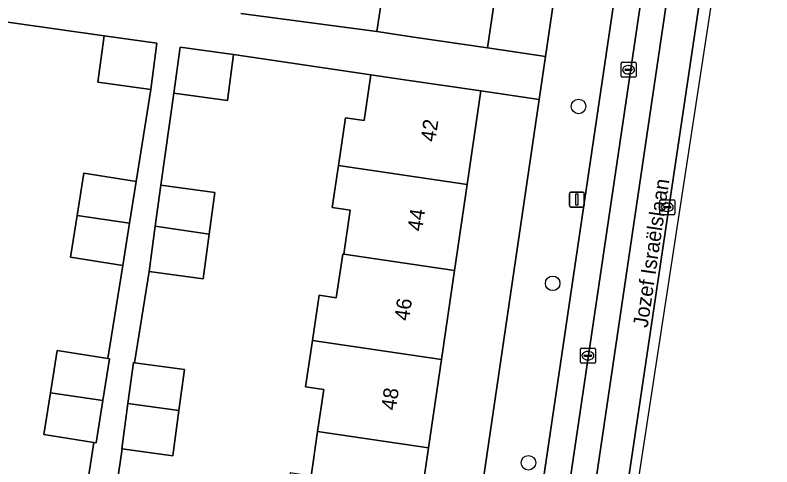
# Model space of a CAD drawing. Extents: x 163683 to 164494, y 382709 to 383872.
# Drawn here: x 164169 to 164219.6, y 382929.4 to 382959.6 of the extents above; entities that cross this region are included whole.
import ezdxf

# ---------------------------------------------------------------- set-up
doc = ezdxf.new("R2010")
doc.units = 0
for name, color, linetype in [('IMGEO_Boom', 7, 'Continuous'), ('IMGEO_Erf', 7, 'Continuous'), ('IMGEO_Fietspad_gesloten', 7, 'Continuous'), ('IMGEO_Kolk', 7, 'Continuous'), ('IMGEO_Lichtmast', 7, 'Continuous'), ('IMGEO_Openbare_ruimte_label', 7, 'Continuous'), ('IMGEO_Pand', 7, 'Continuous'), ('IMGEO_Pand_nummerreeks', 7, 'Continuous'), ('IMGEO_Parkeervlak_open', 7, 'Continuous'), ('IMGEO_Rijbaan_lokaal_gesloten', 7, 'Continuous'), ('IMGEO_Rijbaan_lokaal_open', 7, 'Continuous'), ('IMGEO_Rioolput', 7, 'Continuous'), ('IMGEO_Voetpad_open', 7, 'Continuous')]:
    doc.layers.add(name, color=color, linetype=linetype)

msp = doc.modelspace()

# ---------------------------------------------------------------- linework, layer by layer
at = {"layer": 'IMGEO_Boom'}
for centre in [(164206.705, 382953.533), (164204.969, 382941.692), (164203.348, 382929.686)]:
    msp.add_circle(centre, 0.489, dxfattribs=at)
at = {"layer": 'IMGEO_Erf'}
for points in [[(164208.965, 382992.962), (164205.899, 382993.405), (164204.998, 382987.271), (164204.131, 382981.374), (164203.25, 382975.38), (164202.378, 382969.445), (164201.485, 382963.37), (164200.615, 382957.451), (164204.502, 382956.879), (164209.672, 382992.036)], [(164184.093, 382959.745), (164193.207, 382958.539), (164193.663, 382961.643)], [(164173.741, 382927.716), (164174.271, 382931.04), (164170.912, 382931.575), (164171.358, 382934.372), (164171.808, 382937.2), (164175.2, 382936.66), (164176.192, 382942.884), (164172.691, 382943.442), (164173.136, 382946.238), (164173.587, 382949.067), (164176.826, 382948.551), (164177.089, 382948.509), (164178.064, 382954.676), (164174.53, 382955.157), (164174.952, 382958.25), (164165.962, 382959.54)], [(164188.803, 382928.797), (164189.239, 382931.768), (164189.654, 382934.593), (164188.432, 382934.773), (164188.888, 382937.873), (164189.333, 382940.9), (164190.491, 382940.729), (164190.923, 382943.656), (164190.986, 382943.647), (164191.418, 382946.588), (164190.217, 382946.765), (164190.632, 382949.588), (164191.1, 382952.773), (164192.352, 382952.589), (164192.802, 382955.654), (164183.618, 382957.003), (164183.198, 382953.926), (164179.621, 382954.415), (164178.734, 382948.256), (164182.364, 382947.765), (164181.986, 382944.977), (164181.583, 382941.997), (164177.954, 382942.488), (164176.988, 382936.378), (164180.321, 382935.927), (164179.95, 382933.181), (164179.541, 382930.159), (164176.158, 382930.617), (164175.683, 382927.427)]]:
    msp.add_lwpolyline(points, dxfattribs=at)
msp.add_lwpolyline([(164204.078, 382953.996), (164200.164, 382954.572), (164199.245, 382948.317), (164198.398, 382942.552), (164197.522, 382936.598), (164196.652, 382930.674), (164195.736, 382924.444), (164194.881, 382918.624), (164198.79, 382918.042)], close=True, dxfattribs=at)
at = {"layer": 'IMGEO_Fietspad_gesloten'}
for points in [[(164216.497, 382986.958), (164214.798, 382987.144), (164204.438, 382917.1)], [(164203.164, 382907.88), (164203.42, 382909.642), (164205.045, 382909.418), (164216.497, 382986.958)]]:
    msp.add_lwpolyline(points, dxfattribs=at)
at = {"layer": 'IMGEO_Kolk'}
for p, q in [((164209.552, 382955.56), (164209.552, 382956.412)), ((164209.627, 382956.486), (164210.479, 382956.486)), ((164210.04, 382956.266), (164210.065, 382956.266)), ((164210.553, 382956.412), (164210.553, 382955.56)), ((164209.811, 382955.98), (164209.811, 382955.992)), ((164210.249, 382955.943), (164209.851, 382955.943)), ((164209.854, 382956.029), (164210.252, 382956.029)), ((164210.063, 382955.706), (164210.038, 382955.706)), ((164210.295, 382955.992), (164210.295, 382955.98)), ((164210.479, 382955.486), (164209.627, 382955.486)), ((164206.83, 382936.424), (164206.83, 382937.276)), ((164206.905, 382937.35), (164207.757, 382937.35)), ((164207.318, 382937.13), (164207.343, 382937.13)), ((164207.831, 382937.276), (164207.831, 382936.424)), ((164207.089, 382936.844), (164207.089, 382936.856)), ((164207.527, 382936.807), (164207.129, 382936.807)), ((164207.132, 382936.893), (164207.53, 382936.893)), ((164207.341, 382936.57), (164207.316, 382936.57)), ((164207.573, 382936.856), (164207.573, 382936.844)), ((164207.757, 382936.35), (164206.905, 382936.35))]:
    msp.add_line(p, q, dxfattribs=at)
for points in [[(164209.552, 382955.56), (164209.552, 382956.412)], [(164209.627, 382956.486), (164210.479, 382956.486)], [(164210.553, 382956.412), (164210.553, 382955.56)], [(164210.479, 382955.486), (164209.627, 382955.486)], [(164206.83, 382936.424), (164206.83, 382937.276)], [(164206.905, 382937.35), (164207.757, 382937.35)], [(164207.831, 382937.276), (164207.831, 382936.424)], [(164207.757, 382936.35), (164206.905, 382936.35)]]:
    msp.add_lwpolyline(points, dxfattribs=at)
for centre, radius, start, end in [((164209.629, 382956.41), 0.0765, 91.552, 178.448), ((164209.629, 382956.41), 0.0765, 91.552, 178.448), ((164210.477, 382956.41), 0.0765, 1.552, 88.448), ((164210.477, 382956.41), 0.0765, 1.552, 88.448), ((164209.851, 382955.989), 0.0403, 85.8775, 175.7526), ((164209.848, 382955.979), 0.0366, 178.938, 274.7102), ((164210.252, 382955.986), 0.043, 264.8664, 352.4533), ((164210.256, 382955.991), 0.0386, 1.7309, 96.639), ((164209.629, 382955.562), 0.0765, 181.552, 268.448), ((164209.629, 382955.562), 0.0765, 181.552, 268.448), ((164210.477, 382955.562), 0.0765, 271.552, 358.448), ((164210.477, 382955.562), 0.0765, 271.552, 358.448), ((164206.907, 382937.274), 0.0765, 91.552, 178.448), ((164206.907, 382937.274), 0.0765, 91.552, 178.448), ((164207.755, 382937.274), 0.0765, 1.552, 88.448), ((164207.755, 382937.274), 0.0765, 1.552, 88.448), ((164206.907, 382936.426), 0.0765, 181.552, 268.448), ((164206.907, 382936.426), 0.0765, 181.552, 268.448), ((164207.129, 382936.853), 0.0403, 85.8775, 175.7526), ((164207.126, 382936.843), 0.0366, 178.938, 274.7102), ((164207.53, 382936.85), 0.043, 264.8664, 352.4533), ((164207.534, 382936.855), 0.0386, 1.7309, 96.639), ((164207.755, 382936.426), 0.0765, 271.552, 358.448), ((164207.755, 382936.426), 0.0765, 271.552, 358.448)]:
    msp.add_arc(centre, radius, start, end, dxfattribs=at)
for centre, major_axis, ratio, start_param, end_param in [((164210.039, 382955.986), (-0.387, 0.002), 0.722429, 4.712389, 7.853982), ((164210.064, 382955.986), (-0.39, 0.002), 0.717154, 1.570796, 4.712389), ((164207.317, 382936.85), (-0.387, 0.002), 0.722429, 4.712389, 7.853982), ((164207.342, 382936.85), (-0.39, 0.002), 0.717154, 1.570796, 4.712389)]:
    msp.add_ellipse(centre, major_axis=major_axis, ratio=ratio, start_param=start_param, end_param=end_param, dxfattribs=at)
at = {"layer": 'IMGEO_Lichtmast'}
for p, q in [((164206.091, 382946.901), (164206.091, 382947.701)), ((164206.091, 382947.701), (164206.091, 382946.901)), ((164206.191, 382947.801), (164206.981, 382947.801)), ((164206.981, 382947.801), (164206.191, 382947.801)), ((164207.081, 382947.701), (164207.081, 382946.901)), ((164207.081, 382946.901), (164207.081, 382947.701)), ((164206.981, 382946.801), (164206.191, 382946.801)), ((164206.191, 382946.801), (164206.981, 382946.801))]:
    msp.add_line(p, q, dxfattribs=at)
msp.add_lwpolyline([(164206.511, 382947.676), (164206.661, 382947.676), (164206.661, 382946.926), (164206.511, 382946.926), (164206.511, 382947.676)], dxfattribs=at)
for centre, start, end in [((164206.191, 382947.701), 90, 180), ((164206.191, 382947.701), 90, 180), ((164206.981, 382947.701), 0, 90), ((164206.981, 382947.701), 360, 90), ((164206.191, 382946.901), 180, 270), ((164206.191, 382946.901), 180, 270), ((164206.981, 382946.901), 270, 0), ((164206.981, 382946.901), 270, 0)]:
    msp.add_arc(centre, 0.1, start, end, dxfattribs=at)
at = {"layer": 'IMGEO_Pand'}
for points in [[(164192.819, 382964.64), (164192.406, 382961.827), (164193.663, 382961.643), (164193.207, 382958.539), (164195.669, 382958.177), (164200.615, 382957.451), (164201.485, 382963.37)], [(164178.486, 382957.768), (164174.952, 382958.25), (164174.53, 382955.157), (164178.064, 382954.676)], [(164183.618, 382957.003), (164180.04, 382957.49), (164179.621, 382954.415), (164183.198, 382953.926)], [(164199.245, 382948.317), (164200.164, 382954.572), (164195.218, 382955.299), (164192.802, 382955.654), (164192.352, 382952.589), (164191.1, 382952.773), (164190.632, 382949.588)], [(164198.398, 382942.552), (164199.245, 382948.317), (164190.632, 382949.588), (164190.217, 382946.765), (164191.418, 382946.588), (164190.986, 382943.647)], [(164177.089, 382948.509), (164176.826, 382948.551), (164173.587, 382949.067), (164173.136, 382946.238), (164176.644, 382945.72)], [(164178.734, 382948.256), (164178.363, 382945.512), (164181.986, 382944.977), (164182.364, 382947.765)], [(164176.644, 382945.72), (164173.136, 382946.238), (164172.691, 382943.442), (164176.192, 382942.884)], [(164181.986, 382944.977), (164178.363, 382945.512), (164177.954, 382942.488), (164181.583, 382941.997)], [(164198.398, 382942.552), (164190.986, 382943.647), (164190.923, 382943.656), (164190.491, 382940.729), (164189.333, 382940.9), (164188.888, 382937.873), (164197.522, 382936.598)], [(164189.239, 382931.768), (164196.652, 382930.674), (164197.522, 382936.598), (164188.888, 382937.873), (164188.432, 382934.773), (164189.654, 382934.593)], [(164175.31, 382936.642), (164175.2, 382936.66), (164171.808, 382937.2), (164171.358, 382934.372), (164174.866, 382933.855)], [(164176.988, 382936.378), (164176.915, 382936.388), (164176.544, 382933.642), (164179.95, 382933.181), (164180.321, 382935.927)], [(164174.866, 382933.855), (164171.358, 382934.372), (164170.912, 382931.575), (164174.271, 382931.04), (164174.413, 382931.017)], [(164179.95, 382933.181), (164176.544, 382933.642), (164176.135, 382930.62), (164176.158, 382930.617), (164179.541, 382930.159)], [(164186.93, 382925.744), (164195.736, 382924.444), (164196.652, 382930.674), (164189.239, 382931.768), (164188.803, 382928.797), (164187.41, 382929.002)]]:
    msp.add_lwpolyline(points, close=True, dxfattribs=at)
at = {"layer": 'IMGEO_Parkeervlak_open'}
for points in [[(164204.438, 382917.1), (164214.798, 382987.144)], [(164212.763, 382985.574), (164203.103, 382920.184)]]:
    msp.add_lwpolyline(points, dxfattribs=at)
at = {"layer": 'IMGEO_Rijbaan_lokaal_gesloten'}
msp.add_lwpolyline([(164207.73, 382909.028), (164219.529, 382986.027), (164219.642, 382986.502), (164218.67, 382986.633), (164207.15, 382909.112)], close=True, dxfattribs=at)
at = {"layer": 'IMGEO_Rijbaan_lokaal_open'}
msp.add_lwpolyline([(164218.67, 382986.633), (164216.497, 382986.958), (164205.045, 382909.418), (164207.15, 382909.112)], close=True, dxfattribs=at)
at = {"layer": 'IMGEO_Rioolput'}
for p, q in [((164212.14, 382946.359), (164212.14, 382947.211)), ((164212.215, 382947.285), (164213.067, 382947.285)), ((164212.628, 382947.065), (164212.653, 382947.065)), ((164213.141, 382947.211), (164213.141, 382946.359)), ((164212.399, 382946.779), (164212.399, 382946.791)), ((164212.837, 382946.742), (164212.439, 382946.742)), ((164212.442, 382946.828), (164212.84, 382946.828)), ((164212.883, 382946.791), (164212.883, 382946.779)), ((164213.067, 382946.285), (164212.215, 382946.285)), ((164212.651, 382946.505), (164212.626, 382946.505))]:
    msp.add_line(p, q, dxfattribs=at)
for points in [[(164212.14, 382946.359), (164212.14, 382947.211)], [(164212.215, 382947.285), (164213.067, 382947.285)], [(164213.141, 382947.211), (164213.141, 382946.359)], [(164213.067, 382946.285), (164212.215, 382946.285)]]:
    msp.add_lwpolyline(points, dxfattribs=at)
for centre, radius, start, end in [((164212.217, 382947.209), 0.0765, 91.552, 178.448), ((164212.217, 382947.209), 0.0765, 91.552, 178.448), ((164213.065, 382947.209), 0.0765, 1.552, 88.448), ((164213.065, 382947.209), 0.0765, 1.552, 88.448), ((164212.439, 382946.788), 0.0403, 85.8775, 175.7526), ((164212.436, 382946.778), 0.0366, 178.938, 274.7102), ((164212.84, 382946.785), 0.043, 264.8664, 352.4533), ((164212.844, 382946.79), 0.0386, 1.7309, 96.639), ((164212.217, 382946.361), 0.0765, 181.552, 268.448), ((164212.217, 382946.361), 0.0765, 181.552, 268.448), ((164213.065, 382946.361), 0.0765, 271.552, 358.448), ((164213.065, 382946.361), 0.0765, 271.552, 358.448)]:
    msp.add_arc(centre, radius, start, end, dxfattribs=at)
for centre, major_axis, ratio, start_param, end_param in [((164212.627, 382946.785), (-0.387, 0.002), 0.722429, 4.712389, 7.853982), ((164212.652, 382946.785), (-0.39, 0.002), 0.717154, 1.570796, 4.712389)]:
    msp.add_ellipse(centre, major_axis=major_axis, ratio=ratio, start_param=start_param, end_param=end_param, dxfattribs=at)
at = {"layer": 'IMGEO_Voetpad_open'}
for points in [[(164210.49, 382995.695), (164209.672, 382992.036), (164204.502, 382956.879), (164204.078, 382953.996), (164198.79, 382918.042), (164198.487, 382914.934), (164197.87, 382910.659), (164197.523, 382908.094), (164202.42, 382913.708), (164204.194, 382916.207)], [(164203.103, 382920.184), (164212.763, 382985.574)], [(164175.683, 382927.427), (164176.158, 382930.617), (164176.135, 382930.62), (164176.544, 382933.642), (164176.915, 382936.388), (164176.988, 382936.378), (164177.954, 382942.488), (164178.363, 382945.512), (164178.734, 382948.256), (164179.621, 382954.415), (164180.04, 382957.49), (164183.618, 382957.003), (164192.802, 382955.654), (164195.218, 382955.299), (164200.164, 382954.572), (164204.078, 382953.996), (164204.502, 382956.879), (164200.615, 382957.451), (164195.669, 382958.177), (164193.207, 382958.539), (164184.093, 382959.745)], [(164165.962, 382959.54), (164174.952, 382958.25), (164178.486, 382957.768), (164178.064, 382954.676), (164177.089, 382948.509), (164176.644, 382945.72), (164176.192, 382942.884), (164175.2, 382936.66), (164175.31, 382936.642), (164174.866, 382933.855), (164174.413, 382931.017), (164174.271, 382931.04), (164173.741, 382927.716)]]:
    msp.add_lwpolyline(points, dxfattribs=at)

# ---------------------------------------------------------------- texts
at = {"layer": 'IMGEO_Openbare_ruimte_label'}
msp.add_text('Jozef Israëlslaan', height=1, rotation=81.6024, dxfattribs=at).set_placement((164211.326, 382938.688))
at = {"layer": 'IMGEO_Pand_nummerreeks'}
for s, rotation, p in [('42', 81.6395, (164197.111, 382951.122)), ('44', 81.6395, (164196.23, 382945.134)), ('46', 81.6408, (164195.35, 382939.142)), ('48', 81.6395, (164194.47, 382933.154))]:
    msp.add_text(s, height=1, rotation=rotation, dxfattribs=at).set_placement(p)

doc.saveas('drawing.dxf')
